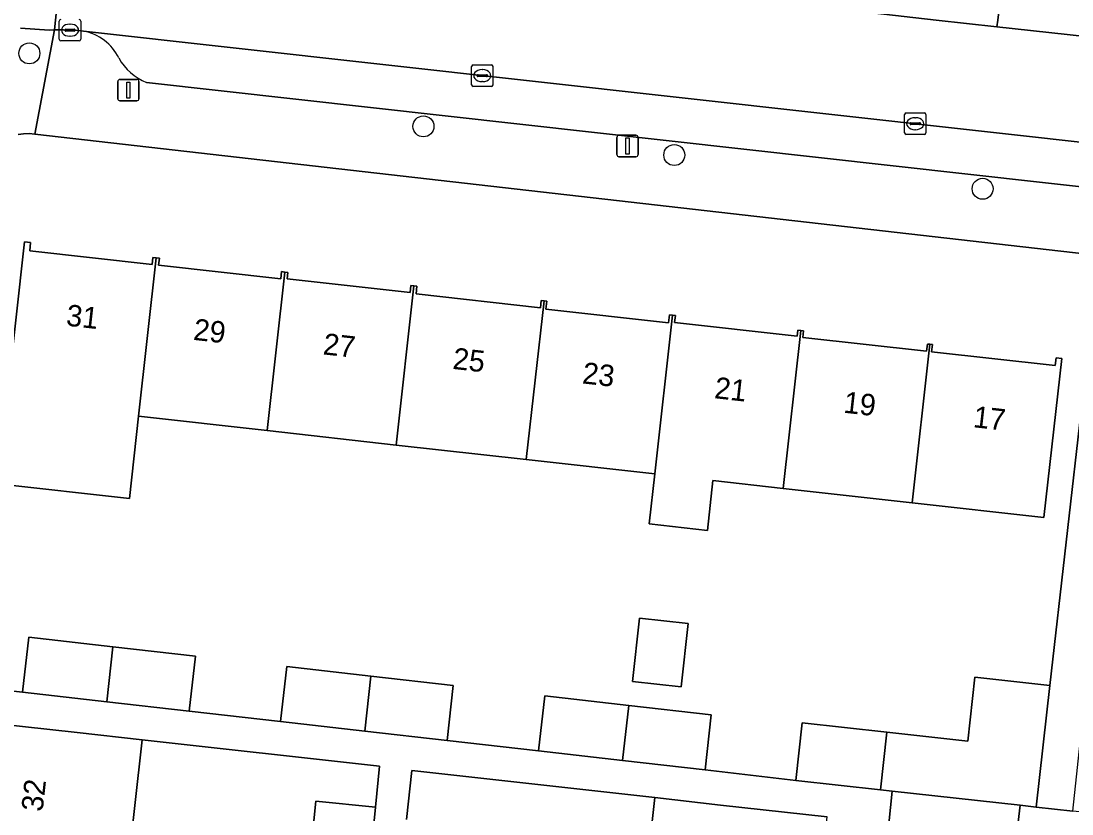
# Model space of a CAD drawing. Extents: x 161928 to 163071, y 386474 to 387428.
# Drawn here: x 162083.96 to 162132.99, y 386712.98 to 386749.95 of the extents above; entities that cross this region are included whole.
import ezdxf

# ---------------------------------------------------------------- set-up
doc = ezdxf.new("R2010")
doc.units = 0
for name, color, linetype in [('IMGEO_Boom', 7, 'Continuous'), ('IMGEO_Erf', 7, 'Continuous'), ('IMGEO_Kolk', 7, 'Continuous'), ('IMGEO_Lichtmast', 7, 'Continuous'), ('IMGEO_Pand', 7, 'Continuous'), ('IMGEO_Pand_nummerreeks', 7, 'Continuous'), ('IMGEO_Parkeervlak_open', 7, 'Continuous'), ('IMGEO_Rijbaan_lokaal_open', 7, 'Continuous'), ('IMGEO_Voetpad_open', 7, 'Continuous')]:
    doc.layers.add(name, color=color, linetype=linetype)

msp = doc.modelspace()

# ---------------------------------------------------------------- linework, layer by layer
at = {"layer": 'IMGEO_Boom'}
for centre in [(162084.347, 386748.447), (162102.733, 386745.043), (162114.436, 386743.706), (162128.821, 386742.132)]:
    msp.add_circle(centre, 0.489, dxfattribs=at)
at = {"layer": 'IMGEO_Erf'}
for points in [[(162078.834, 386719.232), (162084.032, 386718.661), (162084.323, 386721.219), (162088.24, 386720.773), (162092.091, 386720.334), (162091.8, 386717.777), (162096.068, 386717.291), (162096.359, 386719.849), (162100.276, 386719.403), (162104.127, 386718.964), (162103.836, 386716.407), (162108.103, 386715.923), (162108.394, 386718.481), (162112.311, 386718.035), (162116.162, 386717.596), (162115.871, 386715.039), (162120.106, 386714.54), (162120.402, 386717.223), (162124.359, 386716.785), (162128.126, 386716.369), (162128.456, 386719.35), (162131.951, 386718.964), (162134.239, 386739.027), (162084.608, 386744.686), (162084.345, 386744.704), (162084.081, 386744.698), (162083.818, 386744.669)], [(162083.295, 386732.215), (162084.123, 386739.659), (162084.408, 386739.627), (162084.366, 386739.24), (162090.079, 386738.605), (162090.114, 386738.924), (162090.265, 386738.907), (162090.415, 386738.891), (162090.379, 386738.569), (162096.078, 386737.935), (162096.114, 386738.267), (162096.265, 386738.25), (162096.414, 386738.234), (162096.38, 386737.928), (162102.106, 386737.291), (162102.143, 386737.623), (162102.288, 386737.607), (162102.428, 386737.591), (162102.388, 386737.226), (162108.188, 386736.581), (162108.225, 386736.921), (162108.358, 386736.906), (162108.49, 386736.892), (162108.449, 386736.524), (162114.172, 386735.888), (162114.213, 386736.258), (162114.35, 386736.243), (162114.487, 386736.228), (162114.45, 386735.893), (162120.167, 386735.258), (162120.199, 386735.542), (162120.335, 386735.527), (162120.469, 386735.512), (162120.434, 386735.198), (162126.206, 386734.557), (162126.243, 386734.892), (162126.362, 386734.879), (162126.481, 386734.866), (162126.443, 386734.526), (162132.211, 386733.885), (162132.251, 386734.244), (162132.509, 386734.215), (162131.684, 386726.799), (162125.538, 386727.487), (162119.514, 386728.161), (162116.241, 386728.528), (162115.981, 386726.199), (162113.264, 386726.502), (162113.524, 386728.832), (162107.533, 386729.502), (162101.46, 386730.182), (162095.441, 386730.856), (162089.442, 386731.527), (162089.014, 386727.69), (162082.868, 386728.374)], [(162097.298, 386709.392), (162097.713, 386713.568), (162100.497, 386713.291), (162100.688, 386715.214), (162089.606, 386716.442), (162088.927, 386710.31)], [(162112.85, 386707.62), (162113.531, 386713.739), (162102.186, 386715.002), (162101.941, 386712.722)]]:
    msp.add_lwpolyline(points, dxfattribs=at)
msp.add_lwpolyline([(162115.084, 386721.861), (162114.755, 386718.901), (162112.492, 386719.152), (162112.82, 386722.113)], close=True, dxfattribs=at)
at = {"layer": 'IMGEO_Kolk'}
for p, q in [((162085.745, 386749.102), (162085.745, 386749.954)), ((162086.746, 386749.954), (162086.746, 386749.102)), ((162086.004, 386749.522), (162086.004, 386749.534)), ((162086.442, 386749.485), (162086.044, 386749.485)), ((162086.047, 386749.571), (162086.445, 386749.571)), ((162086.233, 386749.808), (162086.258, 386749.808)), ((162086.488, 386749.534), (162086.488, 386749.522)), ((162086.672, 386749.028), (162085.82, 386749.028)), ((162086.256, 386749.248), (162086.231, 386749.248)), ((162104.977, 386746.982), (162104.977, 386747.834)), ((162105.052, 386747.908), (162105.904, 386747.908)), ((162105.465, 386747.688), (162105.49, 386747.688)), ((162105.978, 386747.834), (162105.978, 386746.982)), ((162105.236, 386747.402), (162105.236, 386747.414)), ((162105.674, 386747.365), (162105.276, 386747.365)), ((162105.279, 386747.451), (162105.677, 386747.451)), ((162105.488, 386747.128), (162105.463, 386747.128)), ((162105.72, 386747.414), (162105.72, 386747.402)), ((162105.904, 386746.908), (162105.052, 386746.908)), ((162125.177, 386744.741), (162125.177, 386745.593)), ((162125.252, 386745.667), (162126.104, 386745.667)), ((162126.178, 386745.593), (162126.178, 386744.741)), ((162125.436, 386745.161), (162125.436, 386745.173)), ((162125.874, 386745.124), (162125.476, 386745.124)), ((162125.479, 386745.21), (162125.877, 386745.21)), ((162125.665, 386745.447), (162125.69, 386745.447)), ((162125.92, 386745.173), (162125.92, 386745.161)), ((162126.104, 386744.667), (162125.252, 386744.667)), ((162125.688, 386744.887), (162125.663, 386744.887))]:
    msp.add_line(p, q, dxfattribs=at)
for points in [[(162085.745, 386749.102), (162085.745, 386749.954)], [(162086.746, 386749.954), (162086.746, 386749.102)], [(162086.672, 386749.028), (162085.82, 386749.028)], [(162104.977, 386746.982), (162104.977, 386747.834)], [(162105.052, 386747.908), (162105.904, 386747.908)], [(162105.978, 386747.834), (162105.978, 386746.982)], [(162105.904, 386746.908), (162105.052, 386746.908)], [(162125.177, 386744.741), (162125.177, 386745.593)], [(162125.252, 386745.667), (162126.104, 386745.667)], [(162126.178, 386745.593), (162126.178, 386744.741)], [(162126.104, 386744.667), (162125.252, 386744.667)]]:
    msp.add_lwpolyline(points, dxfattribs=at)
for centre, radius, start, end in [((162085.822, 386749.952), 0.0765, 91.552, 178.448), ((162085.822, 386749.952), 0.0765, 91.552, 178.448), ((162086.67, 386749.952), 0.0765, 1.552, 88.448), ((162086.67, 386749.952), 0.0765, 1.552, 88.448), ((162086.044, 386749.531), 0.0403, 85.8775, 175.7526), ((162086.041, 386749.521), 0.0366, 178.938, 274.7102), ((162086.445, 386749.528), 0.043, 264.8664, 352.4533), ((162086.449, 386749.533), 0.0386, 1.7309, 96.639), ((162085.822, 386749.104), 0.0765, 181.552, 268.448), ((162085.822, 386749.104), 0.0765, 181.552, 268.448), ((162086.67, 386749.104), 0.0765, 271.552, 358.448), ((162086.67, 386749.104), 0.0765, 271.552, 358.448), ((162105.054, 386747.832), 0.0765, 91.552, 178.448), ((162105.054, 386747.832), 0.0765, 91.552, 178.448), ((162105.902, 386747.832), 0.0765, 1.552, 88.448), ((162105.902, 386747.832), 0.0765, 1.552, 88.448), ((162105.054, 386746.984), 0.0765, 181.552, 268.448), ((162105.054, 386746.984), 0.0765, 181.552, 268.448), ((162105.276, 386747.411), 0.0403, 85.8775, 175.7526), ((162105.273, 386747.401), 0.0366, 178.938, 274.7102), ((162105.677, 386747.408), 0.043, 264.8664, 352.4533), ((162105.681, 386747.413), 0.0386, 1.7309, 96.639), ((162105.902, 386746.984), 0.0765, 271.552, 358.448), ((162105.902, 386746.984), 0.0765, 271.552, 358.448), ((162125.254, 386745.591), 0.0765, 91.552, 178.448), ((162125.254, 386745.591), 0.0765, 91.552, 178.448), ((162126.102, 386745.591), 0.0765, 1.552, 88.448), ((162126.102, 386745.591), 0.0765, 1.552, 88.448), ((162125.476, 386745.17), 0.0403, 85.8775, 175.7526), ((162125.473, 386745.16), 0.0366, 178.938, 274.7102), ((162125.877, 386745.167), 0.043, 264.8664, 352.4533), ((162125.881, 386745.172), 0.0386, 1.7309, 96.639), ((162125.254, 386744.743), 0.0765, 181.552, 268.448), ((162125.254, 386744.743), 0.0765, 181.552, 268.448), ((162126.102, 386744.743), 0.0765, 271.552, 358.448), ((162126.102, 386744.743), 0.0765, 271.552, 358.448)]:
    msp.add_arc(centre, radius, start, end, dxfattribs=at)
for centre, major_axis, ratio, start_param, end_param in [((162086.232, 386749.528), (-0.387, 0.002), 0.722429, 4.712389, 7.853982), ((162086.257, 386749.528), (-0.39, 0.002), 0.717154, 1.570796, 4.712389), ((162105.464, 386747.408), (-0.387, 0.002), 0.722429, 4.712389, 7.853982), ((162105.489, 386747.408), (-0.39, 0.002), 0.717154, 1.570796, 4.712389), ((162125.664, 386745.167), (-0.387, 0.002), 0.722429, 4.712389, 7.853982), ((162125.689, 386745.167), (-0.39, 0.002), 0.717154, 1.570796, 4.712389)]:
    msp.add_ellipse(centre, major_axis=major_axis, ratio=ratio, start_param=start_param, end_param=end_param, dxfattribs=at)
at = {"layer": 'IMGEO_Lichtmast'}
for p, q in [((162088.471, 386746.333), (162088.471, 386747.133)), ((162088.471, 386747.133), (162088.471, 386746.333)), ((162088.571, 386747.233), (162089.361, 386747.233)), ((162089.361, 386747.233), (162088.571, 386747.233)), ((162089.461, 386747.133), (162089.461, 386746.333)), ((162089.461, 386746.333), (162089.461, 386747.133)), ((162089.361, 386746.233), (162088.571, 386746.233)), ((162088.571, 386746.233), (162089.361, 386746.233)), ((162111.856, 386744.626), (162112.646, 386744.626)), ((162112.646, 386744.626), (162111.856, 386744.626)), ((162111.756, 386743.726), (162111.756, 386744.526)), ((162111.756, 386744.526), (162111.756, 386743.726)), ((162112.746, 386744.526), (162112.746, 386743.726)), ((162112.746, 386743.726), (162112.746, 386744.526)), ((162112.646, 386743.626), (162111.856, 386743.626)), ((162111.856, 386743.626), (162112.646, 386743.626))]:
    msp.add_line(p, q, dxfattribs=at)
for points in [[(162088.891, 386747.108), (162089.041, 386747.108), (162089.041, 386746.358), (162088.891, 386746.358), (162088.891, 386747.108)], [(162112.176, 386744.501), (162112.326, 386744.501), (162112.326, 386743.751), (162112.176, 386743.751), (162112.176, 386744.501)]]:
    msp.add_lwpolyline(points, dxfattribs=at)
for centre, start, end in [((162088.571, 386747.133), 90, 180), ((162088.571, 386747.133), 90, 180), ((162089.361, 386747.133), 0, 90), ((162089.361, 386747.133), 360, 90), ((162088.571, 386746.333), 180, 270), ((162088.571, 386746.333), 180, 270), ((162089.361, 386746.333), 270, 0), ((162089.361, 386746.333), 270, 0), ((162111.856, 386744.526), 90, 180), ((162111.856, 386744.526), 90, 180), ((162112.646, 386744.526), 0, 90), ((162112.646, 386744.526), 360, 90), ((162111.856, 386743.726), 180, 270), ((162111.856, 386743.726), 180, 270), ((162112.646, 386743.726), 270, 0), ((162112.646, 386743.726), 270, 0)]:
    msp.add_arc(centre, 0.1, start, end, dxfattribs=at)
at = {"layer": 'IMGEO_Pand'}
for points in [[(162090.265, 386738.907), (162090.114, 386738.924), (162090.079, 386738.605), (162084.366, 386739.24), (162084.408, 386739.627), (162084.123, 386739.659), (162083.295, 386732.215), (162082.868, 386728.374), (162089.014, 386727.69), (162089.442, 386731.527)], [(162089.442, 386731.527), (162095.441, 386730.856), (162096.265, 386738.25), (162096.114, 386738.267), (162096.078, 386737.935), (162090.379, 386738.569), (162090.415, 386738.891), (162090.265, 386738.907)], [(162102.288, 386737.607), (162102.143, 386737.623), (162102.106, 386737.291), (162096.38, 386737.928), (162096.414, 386738.234), (162096.265, 386738.25), (162095.441, 386730.856), (162101.46, 386730.182)], [(162108.358, 386736.906), (162108.225, 386736.921), (162108.188, 386736.581), (162102.388, 386737.226), (162102.428, 386737.591), (162102.288, 386737.607), (162101.46, 386730.182), (162107.533, 386729.502)], [(162107.533, 386729.502), (162113.524, 386728.832), (162114.35, 386736.243), (162114.213, 386736.258), (162114.172, 386735.888), (162108.449, 386736.524), (162108.49, 386736.892), (162108.358, 386736.906)], [(162120.335, 386735.527), (162120.199, 386735.542), (162120.167, 386735.258), (162114.45, 386735.893), (162114.487, 386736.228), (162114.35, 386736.243), (162113.524, 386728.832), (162113.264, 386726.502), (162115.981, 386726.199), (162116.241, 386728.528), (162119.514, 386728.161)], [(162126.362, 386734.879), (162126.243, 386734.892), (162126.206, 386734.557), (162120.434, 386735.198), (162120.469, 386735.512), (162120.335, 386735.527), (162119.514, 386728.161), (162125.538, 386727.487)], [(162125.538, 386727.487), (162131.684, 386726.799), (162132.509, 386734.215), (162132.251, 386734.244), (162132.211, 386733.885), (162126.443, 386734.526), (162126.481, 386734.866), (162126.362, 386734.879)], [(162115.084, 386721.861), (162112.82, 386722.113), (162112.492, 386719.152), (162114.755, 386718.901)], [(162088.24, 386720.773), (162084.323, 386721.219), (162084.032, 386718.661), (162087.956, 386718.214)], [(162087.956, 386718.214), (162091.8, 386717.777), (162092.091, 386720.334), (162088.24, 386720.773)], [(162096.359, 386719.849), (162096.068, 386717.291), (162099.992, 386716.844), (162100.276, 386719.403)], [(162103.836, 386716.407), (162104.127, 386718.964), (162100.276, 386719.403), (162099.992, 386716.844)], [(162131.325, 386713.298), (162131.951, 386718.964), (162128.456, 386719.35), (162128.126, 386716.369), (162124.359, 386716.785), (162124.061, 386714.102), (162124.608, 386714.042), (162130.567, 386713.382)], [(162108.394, 386718.481), (162108.103, 386715.923), (162112.027, 386715.476), (162112.311, 386718.035)], [(162115.871, 386715.039), (162116.162, 386717.596), (162112.311, 386718.035), (162112.027, 386715.476)], [(162088.927, 386710.31), (162089.606, 386716.442), (162086.573, 386716.778), (162081.603, 386717.328), (162081.57, 386717.032), (162082.106, 386716.972), (162081.474, 386711.261), (162080.968, 386711.317), (162080.954, 386711.19)], [(162124.359, 386716.785), (162120.402, 386717.223), (162120.106, 386714.54), (162124.061, 386714.102)], [(162120.874, 386706.715), (162121.566, 386712.84), (162116.598, 386713.396), (162113.531, 386713.739), (162112.85, 386707.62)], [(162100.079, 386709.083), (162100.497, 386713.291), (162097.713, 386713.568), (162097.298, 386709.392)]]:
    msp.add_lwpolyline(points, close=True, dxfattribs=at)
at = {"layer": 'IMGEO_Parkeervlak_open'}
msp.add_lwpolyline([(162089.818, 386747.087), (162135.098, 386742.034), (162135.328, 386744.09), (162086.873, 386749.474)], dxfattribs=at)
for centre, radius, start, end in [((162086.496, 386747.266), 2.24, 25.5251, 80.3238), ((162090.767, 386749.476), 2.57, 208.9654, 248.3391)]:
    msp.add_arc(centre, radius, start, end, dxfattribs=at)
at = {"layer": 'IMGEO_Rijbaan_lokaal_open'}
msp.add_lwpolyline([(162083.937, 386749.62), (162085.274, 386749.533), (162085.527, 386749.539), (162086.042, 386754.635), (162084.947, 386754.776)], dxfattribs=at)
msp.add_lwpolyline([(162129.491, 386749.686), (162126.661, 386750), (162123.662, 386750.337), (162089.619, 386754.158), (162086.964, 386754.512), (162086.042, 386754.635), (162085.527, 386749.539), (162085.935, 386749.548), (162086.594, 386749.505), (162086.873, 386749.474), (162135.328, 386744.09), (162135.874, 386748.978), (162134.473, 386749.133)], close=True, dxfattribs=at)
at = {"layer": 'IMGEO_Voetpad_open'}
for points in [[(162123.662, 386750.337), (162126.661, 386750), (162129.491, 386749.686), (162129.532, 386750), (162129.629, 386750.754), (162134.53, 386750.22), (162134.518, 386750), (162134.473, 386749.133), (162135.874, 386748.978), (162138.757, 386748.658), (162148.871, 386747.535)], [(162083.818, 386744.669), (162084.081, 386744.698), (162084.345, 386744.704), (162084.608, 386744.686), (162085.527, 386749.539), (162085.274, 386749.533), (162083.937, 386749.62)], [(162086.873, 386749.474), (162086.594, 386749.505), (162085.935, 386749.548), (162085.527, 386749.539), (162084.608, 386744.686), (162134.239, 386739.027), (162135.777, 386738.852), (162183.261, 386733.438), (162185.616, 386733.179)], [(162181.528, 386736.664), (162179.849, 386736.862), (162137.981, 386741.712), (162135.098, 386742.034), (162089.818, 386747.087)], [(162124.438, 386712.52), (162124.608, 386714.042), (162124.061, 386714.102), (162120.106, 386714.54), (162115.871, 386715.039), (162112.027, 386715.476), (162108.103, 386715.923), (162103.836, 386716.407), (162099.992, 386716.844), (162096.068, 386717.291), (162091.8, 386717.777), (162087.956, 386718.214), (162084.032, 386718.661), (162078.834, 386719.232), (162078.66, 386717.651), (162081.603, 386717.328), (162086.573, 386716.778), (162089.606, 386716.442), (162100.688, 386715.214), (162100.497, 386713.291), (162100.079, 386709.083)], [(162101.941, 386712.722), (162102.186, 386715.002), (162113.531, 386713.739), (162116.598, 386713.396), (162121.566, 386712.84)], [(162126.717, 386711.89), (162127.894, 386711.766), (162127.934, 386712.264), (162130.423, 386712.063), (162130.567, 386713.382), (162124.608, 386714.042), (162124.438, 386712.52), (162119.067, 386664.312), (162118.878, 386662.617), (162117.971, 386654.479)], [(162134.231, 386660.808), (162134.429, 386662.587), (162139.782, 386710.786), (162139.955, 386712.346), (162136.616, 386712.732), (162133.024, 386713.116), (162131.325, 386713.298), (162130.567, 386713.382), (162130.423, 386712.063), (162131.756, 386711.955), (162131.706, 386711.363), (162135.45, 386710.968)]]:
    msp.add_lwpolyline(points, dxfattribs=at)
for points in [[(162129.491, 386749.686), (162134.473, 386749.133), (162134.518, 386750), (162134.53, 386750.22), (162129.629, 386750.754), (162129.532, 386750)], [(162135.777, 386738.852), (162134.239, 386739.027), (162131.951, 386718.964), (162131.325, 386713.298), (162133.024, 386713.116)]]:
    msp.add_lwpolyline(points, close=True, dxfattribs=at)
for centre, radius, start, end in [((162086.496, 386747.266), 2.24, 25.5251, 80.3238), ((162090.767, 386749.476), 2.57, 208.9654, 248.3391)]:
    msp.add_arc(centre, radius, start, end, dxfattribs=at)

# ---------------------------------------------------------------- texts
at = {"layer": 'IMGEO_Pand_nummerreeks'}
for s, rotation, p in [('31', 353.6115, (162086.031, 386735.754)), ('29', 353.6138, (162091.967, 386735.09)), ('27', 353.6138, (162098.016, 386734.413)), ('25', 353.6138, (162104.065, 386733.736)), ('23', 353.6138, (162110.113, 386733.059)), ('21', 353.6115, (162116.274, 386732.369)), ('19', 353.6138, (162122.301, 386731.694)), ('17', 353.6138, (162128.349, 386731.017)), ('32', 83.4846, (162084.961, 386713.058))]:
    msp.add_text(s, height=1, rotation=rotation, dxfattribs=at).set_placement(p)

doc.saveas('drawing.dxf')
